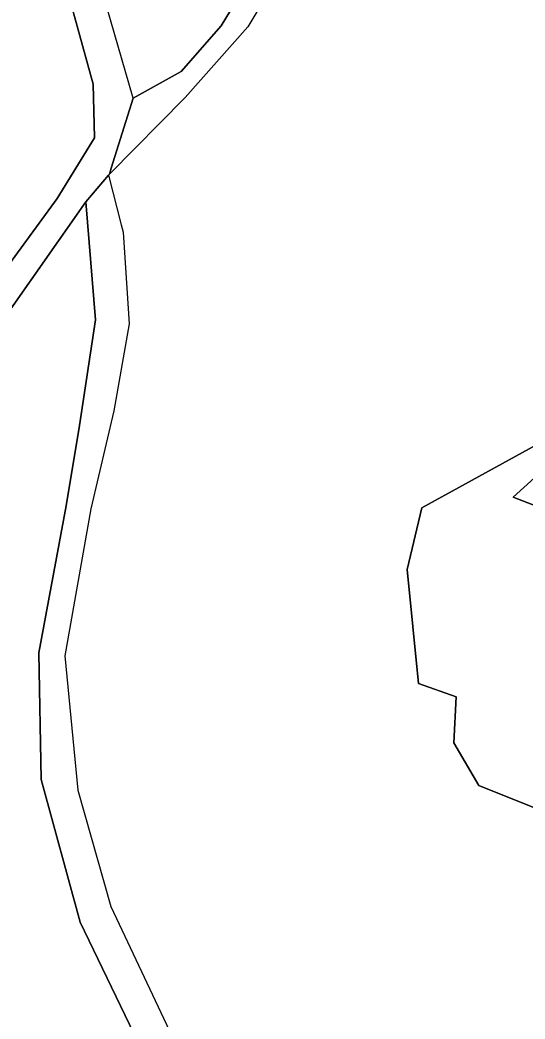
# Model space of a CAD drawing. Extents: x -598233 to -596890, y -1157848 to -1156431.
# Drawn here: x -597365.8 to -597292.6, y -1156904.1 to -1156759.3 of the extents above; entities that cross this region are included whole.
import ezdxf

# ---------------------------------------------------------------- set-up
doc = ezdxf.new("R2010")
doc.units = 0
for name, color, linetype in [('Level 1', 7, 'Continuous'), ('Level 60', 7, 'Continuous'), ('Vrstva 54', 7, 'Continuous'), ('Vrstva 60', 7, 'Continuous')]:
    doc.layers.add(name, color=color, linetype=linetype)

msp = doc.modelspace()

# ---------------------------------------------------------------- linework, layer by layer
at = {"layer": 'Level 1'}
for points in [[(-597198.88, -1156547.34), (-597203.91, -1156552.9), (-597224.81, -1156585.12), (-597234.44, -1156595.57), (-597270.01, -1156620.36), (-597279.55, -1156628.48), (-597293.84, -1156644.9), (-597307.95, -1156665.77), (-597315.14, -1156692.8), (-597317.34, -1156711.58), (-597319.1, -1156732.65), (-597322.18, -1156740.06), (-597326.29, -1156749.4), (-597332.78, -1156760.24), (-597341.84, -1156770.5), (-597352.85, -1156781.63)], [(-597296.17, -1156642.61), (-597311.62, -1156665.35), (-597318.82, -1156692.37), (-597319.27, -1156702.09), (-597320.69, -1156711.19), (-597322.79, -1156732.22), (-597329.89, -1156748.98), (-597336.66, -1156760.1), (-597342.46, -1156766.75), (-597349.39, -1156770.61), (-597352.58, -1156780.76), (-597352.85, -1156781.63)], [(-597319.27, -1156702.09), (-597320.69, -1156711.19), (-597322.79, -1156732.22), (-597329.89, -1156748.98), (-597336.66, -1156760.1), (-597342.46, -1156766.75), (-597349.39, -1156770.61)], [(-597349.39, -1156770.61), (-597356.51, -1156746.02), (-597361.16, -1156727.17), (-597362.54, -1156720.92)], [(-597375.97, -1156807.19), (-597369.23, -1156797.13), (-597360.42, -1156785.15), (-597354.99, -1156776.33), (-597355.19, -1156768.59), (-597360.85, -1156748.06)], [(-597397.12, -1156840.87), (-597379.96, -1156819.08), (-597368.15, -1156802.59), (-597356.25, -1156785.65), (-597352.98, -1156781.78), (-597352.85, -1156781.63), (-597352.58, -1156780.76), (-597349.39, -1156770.61)], [(-597352.98, -1156781.78), (-597351.14, -1156788.98), (-597350.85, -1156790.02), (-597349.99, -1156803.32), (-597352.22, -1156815.94), (-597355.53, -1156830.13), (-597359.3, -1156851.45), (-597357.41, -1156870.91), (-597352.65, -1156887.77), (-597341.75, -1156910.83), (-597324.77, -1156940.32), (-597312.64, -1156955.18), (-597301.74, -1156975.75), (-597294.59, -1156991.63), (-597282.12, -1157016.64), (-597260.07, -1157046.49), (-597257.21, -1157055.98), (-597259.55, -1157090.81), (-597266.67, -1157100.7), (-597269.15, -1157107.01)], [(-597356.25, -1156785.65), (-597352.98, -1156781.78)], [(-597352.98, -1156781.78), (-597352.85, -1156781.63)], [(-597368.15, -1156802.59), (-597356.25, -1156785.65)], [(-597356.25, -1156785.65), (-597354.86, -1156802.73), (-597357.2, -1156818.06), (-597359.11, -1156829.7), (-597363.07, -1156850.99), (-597362.74, -1156869.36), (-597357.1, -1156890.05), (-597346.03, -1156913.02), (-597329.57, -1156942.78), (-597316.48, -1156958.06), (-597305.02, -1156978.21), (-597297.88, -1156994.09), (-597286.04, -1157019.58), (-597274.21, -1157034.49)], [(-597278.16, -1156813.01), (-597279.32, -1156814.48), (-597307.54, -1156829.98), (-597309.68, -1156838.92), (-597308.05, -1156855.46), (-597302.56, -1156857.39), (-597302.93, -1156864.05), (-597299.29, -1156870.24), (-597283.26, -1156876.67), (-597279.04, -1156892.06), (-597271.54, -1156895.82), (-597251.15, -1156884.9), (-597248.32, -1156888.24), (-597236.6, -1156882.25), (-597224.21, -1156880.6), (-597220.53, -1156890.49), (-597219.62, -1156898.49)], [(-597273.48, -1156819.53), (-597276.21, -1156831.82), (-597276.9, -1156835.16), (-597294.3, -1156828.46), (-597281.92, -1156817.24), (-597281.1, -1156816.31), (-597279.16, -1156817.6)]]:
    msp.add_lwpolyline(points, dxfattribs=at)
at = {"layer": 'Level 60'}
for points in [[(-597293.84, -1156644.9), (-597307.95, -1156665.77), (-597315.14, -1156692.8), (-597317.34, -1156711.58), (-597319.1, -1156732.65), (-597322.18, -1156740.06), (-597326.29, -1156749.4), (-597332.78, -1156760.24), (-597341.84, -1156770.5), (-597352.85, -1156781.63), (-597352.58, -1156780.76), (-597349.39, -1156770.61), (-597342.46, -1156766.75), (-597336.66, -1156760.1), (-597329.89, -1156748.98), (-597322.79, -1156732.22), (-597320.69, -1156711.19), (-597319.27, -1156702.09), (-597318.82, -1156692.37), (-597311.62, -1156665.35), (-597296.17, -1156642.61)], [(-597346.03, -1156913.02), (-597357.1, -1156890.05), (-597362.74, -1156869.36), (-597363.07, -1156850.99), (-597359.11, -1156829.7), (-597357.2, -1156818.06), (-597354.86, -1156802.73), (-597356.25, -1156785.65), (-597352.98, -1156781.78), (-597351.14, -1156788.98), (-597350.85, -1156790.02), (-597349.99, -1156803.32), (-597352.22, -1156815.94), (-597355.53, -1156830.13), (-597359.3, -1156851.45), (-597357.41, -1156870.91), (-597352.65, -1156887.77), (-597341.75, -1156910.83)], [(-597368.15, -1156802.59), (-597356.25, -1156785.65), (-597354.86, -1156802.73), (-597357.2, -1156818.06), (-597359.11, -1156829.7), (-597363.07, -1156850.99), (-597362.74, -1156869.36), (-597357.1, -1156890.05), (-597346.03, -1156913.02)], [(-597283.26, -1156876.67), (-597299.29, -1156870.24), (-597302.93, -1156864.05), (-597302.56, -1156857.39), (-597308.05, -1156855.46), (-597309.68, -1156838.92), (-597307.54, -1156829.98), (-597279.32, -1156814.48)], [(-597281.92, -1156817.24), (-597294.3, -1156828.46), (-597276.9, -1156835.16)]]:
    msp.add_lwpolyline(points, dxfattribs=at)
for points in [[(-597349.39, -1156770.61), (-597356.51, -1156746.02), (-597361.16, -1156727.17), (-597362.54, -1156720.92), (-597352.05, -1156697.47), (-597319.27, -1156702.09), (-597320.69, -1156711.19), (-597322.79, -1156732.22), (-597329.89, -1156748.98), (-597336.66, -1156760.1), (-597342.46, -1156766.75)], [(-597355.19, -1156768.59), (-597354.99, -1156776.33), (-597360.42, -1156785.15), (-597369.23, -1156797.13), (-597375.97, -1156807.19), (-597380.92, -1156798.24), (-597379.81, -1156793.59), (-597380.6, -1156788.64), (-597383.53, -1156780.09), (-597387.23, -1156767.6), (-597387.1, -1156750.16), (-597375.96, -1156756.68), (-597360.85, -1156748.06)], [(-597276.21, -1156831.82), (-597276.9, -1156835.16), (-597294.3, -1156828.46), (-597281.92, -1156817.24), (-597281.1, -1156816.31), (-597279.16, -1156817.6), (-597278.07, -1156818.33), (-597273.48, -1156819.53)]]:
    msp.add_lwpolyline(points, close=True, dxfattribs=at)
at = {"layer": 'Vrstva 54'}
for p, q in [((-597329.89, -1156748.98), (-597336.66, -1156760.1)), ((-597336.66, -1156760.1), (-597342.46, -1156766.75)), ((-597342.46, -1156766.75), (-597349.39, -1156770.61)), ((-597349.39, -1156770.61), (-597352.58, -1156780.76)), ((-597352.58, -1156780.76), (-597352.85, -1156781.63)), ((-597352.98, -1156781.78), (-597356.25, -1156785.65)), ((-597352.85, -1156781.63), (-597352.98, -1156781.78)), ((-597356.25, -1156785.65), (-597368.15, -1156802.59))]:
    msp.add_line(p, q, dxfattribs=at)
at = {"layer": 'Vrstva 60'}
for points in [[(-597368.15, -1156802.59), (-597356.25, -1156785.65), (-597352.98, -1156781.78), (-597352.85, -1156781.63), (-597352.58, -1156780.76), (-597349.39, -1156770.61), (-597356.51, -1156746.02), (-597361.16, -1156727.17), (-597362.54, -1156720.92), (-597353.41, -1156684.09), (-597349.25, -1156656.88), (-597343.78, -1156638.17)], [(-597296.17, -1156642.61), (-597311.62, -1156665.35), (-597318.82, -1156692.37), (-597319.27, -1156702.09), (-597320.69, -1156711.19), (-597322.79, -1156732.22), (-597329.89, -1156748.98), (-597336.66, -1156760.1), (-597342.46, -1156766.75), (-597349.39, -1156770.61), (-597352.58, -1156780.76), (-597352.85, -1156781.63), (-597352.98, -1156781.78), (-597356.25, -1156785.65), (-597368.15, -1156802.59)], [(-597368.15, -1156802.59), (-597356.25, -1156785.65), (-597352.98, -1156781.78), (-597352.85, -1156781.63), (-597352.58, -1156780.76), (-597349.39, -1156770.61), (-597342.46, -1156766.75), (-597336.66, -1156760.1), (-597329.89, -1156748.98), (-597322.79, -1156732.22), (-597320.69, -1156711.19), (-597319.27, -1156702.09), (-597318.82, -1156692.37), (-597311.62, -1156665.35), (-597296.17, -1156642.61)], [(-597293.84, -1156644.9), (-597307.95, -1156665.77), (-597315.14, -1156692.8), (-597317.34, -1156711.58), (-597319.1, -1156732.65), (-597322.18, -1156740.06), (-597326.29, -1156749.4), (-597332.78, -1156760.24), (-597341.84, -1156770.5), (-597352.85, -1156781.63), (-597352.98, -1156781.78), (-597351.14, -1156788.98), (-597350.85, -1156790.02), (-597349.99, -1156803.32), (-597352.22, -1156815.94), (-597355.53, -1156830.13), (-597359.3, -1156851.45), (-597357.41, -1156870.91), (-597352.65, -1156887.77), (-597341.75, -1156910.83)], [(-597367.44, -1156730.11), (-597360.85, -1156748.06), (-597355.19, -1156768.59), (-597354.99, -1156776.33), (-597360.42, -1156785.15), (-597369.23, -1156797.13)], [(-597283.26, -1156876.67), (-597299.29, -1156870.24), (-597302.93, -1156864.05), (-597302.56, -1156857.39), (-597308.05, -1156855.46), (-597309.68, -1156838.92), (-597307.54, -1156829.98), (-597279.32, -1156814.48)]]:
    msp.add_lwpolyline(points, dxfattribs=at)

doc.saveas('drawing.dxf')
